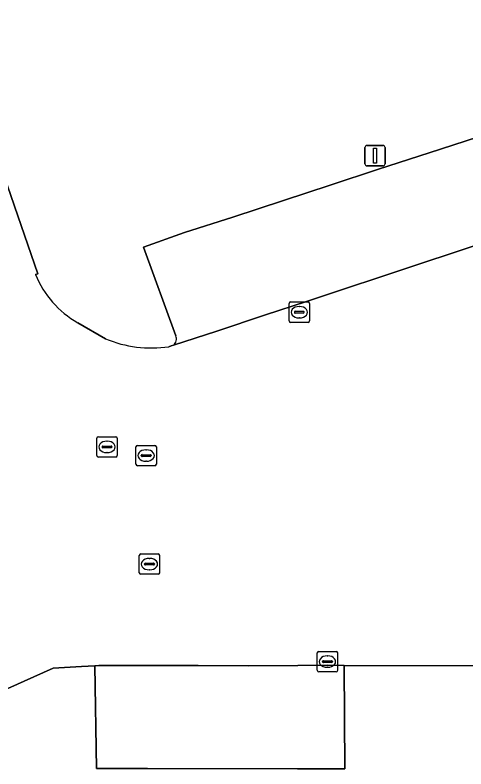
# Model space of a CAD drawing. Extents: x 161477 to 163040, y 383680 to 384871.
# Drawn here: x 162256.99 to 162279.09, y 384635.81 to 384672.75 of the extents above; entities that cross this region are included whole.
import ezdxf

# ---------------------------------------------------------------- set-up
doc = ezdxf.new("R2010")
doc.units = 0
for name, color, linetype in [('IMGEO_Groenvoorziening', 7, 'Continuous'), ('IMGEO_Kolk', 7, 'Continuous'), ('IMGEO_Lichtmast', 7, 'Continuous'), ('IMGEO_Parkeervlak_open', 7, 'Continuous'), ('IMGEO_Rijbaan_lokaal_open', 7, 'Continuous'), ('IMGEO_Rioolput', 7, 'Continuous')]:
    doc.layers.add(name, color=color, linetype=linetype)

msp = doc.modelspace()

# ---------------------------------------------------------------- linework, layer by layer
at = {"layer": 'IMGEO_Groenvoorziening'}
for points in [[(162264.867, 384657.037), (162263.287, 384661.381), (162265.289, 384662.104), (162267.66, 384662.844), (162270.147, 384663.661), (162272.439, 384664.424), (162274.803, 384665.201), (162277.295, 384665.997), (162279.663, 384666.769), (162282.063, 384667.558), (162284.412, 384668.349), (162286.794, 384669.13), (162289.16, 384669.93), (162294.086, 384671.531), (162296.396, 384672.307), (162298.894, 384673.125), (162301.327, 384673.898), (162305.497, 384675.232), (162306.708, 384671.55)], [(162255.781, 384666.748), (162258.11, 384660.065), (162257.998, 384660.037)], [(162260.065, 384657.677), (162261.423, 384656.888)], [(162264.529, 384656.502), (162264.65, 384656.541), (162264.754, 384656.575)], [(162315.057, 384641.431), (162312.554, 384641.447), (162309.973, 384641.44), (162307.489, 384641.44), (162305.062, 384641.447), (162299.892, 384641.456), (162297.306, 384641.449), (162295.305, 384641.451), (162295.303, 384640.855), (162295.083, 384640.862), (162284.519, 384640.866), (162282.371, 384640.854), (162281.013, 384640.853), (162273.114, 384640.876), (162273.158, 384635.807), (162270.833, 384635.819), (162263.484, 384635.831), (162260.986, 384635.828), (162260.902, 384640.857), (162260.255, 384640.821), (162258.86, 384640.744), (162255.673, 384639.329)]]:
    msp.add_lwpolyline(points, dxfattribs=at)
for centre, radius, start, end in [((162262.447, 384661.849), 4.804, 202.1556, 240.2712), ((162263.667, 384662.252), 5.814, 247.3008, 278.5309), ((162264.532, 384656.874), 0.372, 306.5517, 25.9602)]:
    msp.add_arc(centre, radius, start, end, dxfattribs=at)
at = {"layer": 'IMGEO_Kolk'}
for p, q in [((162270.423, 384657.766), (162270.423, 384658.618)), ((162270.498, 384658.692), (162271.35, 384658.692)), ((162271.424, 384658.618), (162271.424, 384657.766)), ((162270.682, 384658.186), (162270.682, 384658.198)), ((162270.725, 384658.235), (162271.123, 384658.235)), ((162270.911, 384658.472), (162270.936, 384658.472)), ((162271.166, 384658.198), (162271.166, 384658.186)), ((162271.12, 384658.149), (162270.722, 384658.149)), ((162270.934, 384657.912), (162270.909, 384657.912)), ((162271.35, 384657.692), (162270.498, 384657.692)), ((162262.916, 384650.74), (162262.916, 384651.592)), ((162262.991, 384651.666), (162263.843, 384651.666)), ((162263.917, 384651.592), (162263.917, 384650.74)), ((162263.175, 384651.16), (162263.175, 384651.172)), ((162263.218, 384651.209), (162263.616, 384651.209)), ((162263.404, 384651.446), (162263.429, 384651.446)), ((162263.659, 384651.172), (162263.659, 384651.16)), ((162263.613, 384651.123), (162263.215, 384651.123)), ((162263.427, 384650.886), (162263.402, 384650.886)), ((162263.843, 384650.666), (162262.991, 384650.666)), ((162263.078, 384645.42), (162263.078, 384646.272)), ((162263.153, 384646.346), (162264.005, 384646.346)), ((162263.566, 384646.126), (162263.591, 384646.126)), ((162264.079, 384646.272), (162264.079, 384645.42)), ((162263.337, 384645.84), (162263.337, 384645.852)), ((162263.775, 384645.803), (162263.377, 384645.803)), ((162263.38, 384645.889), (162263.778, 384645.889)), ((162263.821, 384645.852), (162263.821, 384645.84)), ((162264.005, 384645.346), (162263.153, 384645.346)), ((162263.589, 384645.566), (162263.564, 384645.566)), ((162271.877, 384641.568), (162272.729, 384641.568)), ((162271.802, 384640.642), (162271.802, 384641.494)), ((162272.29, 384641.348), (162272.315, 384641.348)), ((162272.803, 384641.494), (162272.803, 384640.642)), ((162272.061, 384641.062), (162272.061, 384641.074)), ((162272.499, 384641.025), (162272.101, 384641.025)), ((162272.104, 384641.111), (162272.502, 384641.111)), ((162272.545, 384641.074), (162272.545, 384641.062)), ((162272.729, 384640.568), (162271.877, 384640.568)), ((162272.313, 384640.788), (162272.288, 384640.788))]:
    msp.add_line(p, q, dxfattribs=at)
for points in [[(162270.423, 384657.766), (162270.423, 384658.618)], [(162270.498, 384658.692), (162271.35, 384658.692)], [(162271.424, 384658.618), (162271.424, 384657.766)], [(162271.35, 384657.692), (162270.498, 384657.692)], [(162262.916, 384650.74), (162262.916, 384651.592)], [(162262.991, 384651.666), (162263.843, 384651.666)], [(162263.917, 384651.592), (162263.917, 384650.74)], [(162263.843, 384650.666), (162262.991, 384650.666)], [(162263.078, 384645.42), (162263.078, 384646.272)], [(162263.153, 384646.346), (162264.005, 384646.346)], [(162264.079, 384646.272), (162264.079, 384645.42)], [(162264.005, 384645.346), (162263.153, 384645.346)], [(162271.877, 384641.568), (162272.729, 384641.568)], [(162271.802, 384640.642), (162271.802, 384641.494)], [(162272.803, 384641.494), (162272.803, 384640.642)], [(162272.729, 384640.568), (162271.877, 384640.568)]]:
    msp.add_lwpolyline(points, dxfattribs=at)
for centre, radius, start, end in [((162270.5, 384658.616), 0.0765, 91.552, 178.448), ((162270.5, 384658.616), 0.0765, 91.552, 178.448), ((162271.348, 384658.616), 0.0765, 1.552, 88.448), ((162271.348, 384658.616), 0.0765, 1.552, 88.448), ((162270.722, 384658.195), 0.0403, 85.8775, 175.7526), ((162270.719, 384658.185), 0.0366, 178.938, 274.7102), ((162271.123, 384658.192), 0.043, 264.8664, 352.4533), ((162271.127, 384658.197), 0.0386, 1.7309, 96.639), ((162270.5, 384657.768), 0.0765, 181.552, 268.448), ((162270.5, 384657.768), 0.0765, 181.552, 268.448), ((162271.348, 384657.768), 0.0765, 271.552, 358.448), ((162271.348, 384657.768), 0.0765, 271.552, 358.448), ((162262.993, 384651.59), 0.0765, 91.552, 178.448), ((162262.993, 384651.59), 0.0765, 91.552, 178.448), ((162263.841, 384651.59), 0.0765, 1.552, 88.448), ((162263.841, 384651.59), 0.0765, 1.552, 88.448), ((162263.215, 384651.169), 0.0403, 85.8775, 175.7526), ((162263.212, 384651.159), 0.0366, 178.938, 274.7102), ((162263.616, 384651.166), 0.043, 264.8664, 352.4533), ((162263.62, 384651.171), 0.0386, 1.7309, 96.639), ((162262.993, 384650.742), 0.0765, 181.552, 268.448), ((162262.993, 384650.742), 0.0765, 181.552, 268.448), ((162263.841, 384650.742), 0.0765, 271.552, 358.448), ((162263.841, 384650.742), 0.0765, 271.552, 358.448), ((162263.155, 384646.27), 0.0765, 91.552, 178.448), ((162263.155, 384646.27), 0.0765, 91.552, 178.448), ((162264.003, 384646.27), 0.0765, 1.552, 88.448), ((162264.003, 384646.27), 0.0765, 1.552, 88.448), ((162263.377, 384645.849), 0.0403, 85.8775, 175.7526), ((162263.374, 384645.839), 0.0366, 178.938, 274.7102), ((162263.778, 384645.846), 0.043, 264.8664, 352.4533), ((162263.782, 384645.851), 0.0386, 1.7309, 96.639), ((162263.155, 384645.422), 0.0765, 181.552, 268.448), ((162263.155, 384645.422), 0.0765, 181.552, 268.448), ((162264.003, 384645.422), 0.0765, 271.552, 358.448), ((162264.003, 384645.422), 0.0765, 271.552, 358.448), ((162271.879, 384641.492), 0.0765, 91.552, 178.448), ((162271.879, 384641.492), 0.0765, 91.552, 178.448), ((162272.727, 384641.492), 0.0765, 1.552, 88.448), ((162272.727, 384641.492), 0.0765, 1.552, 88.448), ((162272.101, 384641.071), 0.0403, 85.8775, 175.7526), ((162272.098, 384641.061), 0.0366, 178.938, 274.7102), ((162272.502, 384641.068), 0.043, 264.8664, 352.4533), ((162272.506, 384641.073), 0.0386, 1.7309, 96.639), ((162271.879, 384640.644), 0.0765, 181.552, 268.448), ((162271.879, 384640.644), 0.0765, 181.552, 268.448), ((162272.727, 384640.644), 0.0765, 271.552, 358.448), ((162272.727, 384640.644), 0.0765, 271.552, 358.448)]:
    msp.add_arc(centre, radius, start, end, dxfattribs=at)
for centre, major_axis, ratio, start_param, end_param in [((162270.91, 384658.192), (-0.387, 0.002), 0.722429, 4.712389, 7.853982), ((162270.935, 384658.192), (-0.39, 0.002), 0.717154, 1.570796, 4.712389), ((162263.403, 384651.166), (-0.387, 0.002), 0.722429, 4.712389, 7.853982), ((162263.428, 384651.166), (-0.39, 0.002), 0.717154, 1.570796, 4.712389), ((162263.565, 384645.846), (-0.387, 0.002), 0.722429, 4.712389, 7.853982), ((162263.59, 384645.846), (-0.39, 0.002), 0.717154, 1.570796, 4.712389), ((162272.289, 384641.068), (-0.387, 0.002), 0.722429, 4.712389, 7.853982), ((162272.314, 384641.068), (-0.39, 0.002), 0.717154, 1.570796, 4.712389)]:
    msp.add_ellipse(centre, major_axis=major_axis, ratio=ratio, start_param=start_param, end_param=end_param, dxfattribs=at)
at = {"layer": 'IMGEO_Lichtmast'}
for p, q in [((162274.238, 384666.363), (162275.028, 384666.363)), ((162275.028, 384666.363), (162274.238, 384666.363)), ((162274.138, 384665.463), (162274.138, 384666.263)), ((162274.138, 384666.263), (162274.138, 384665.463)), ((162275.128, 384666.263), (162275.128, 384665.463)), ((162275.128, 384665.463), (162275.128, 384666.263)), ((162275.028, 384665.363), (162274.238, 384665.363)), ((162274.238, 384665.363), (162275.028, 384665.363))]:
    msp.add_line(p, q, dxfattribs=at)
msp.add_lwpolyline([(162274.558, 384666.238), (162274.708, 384666.238), (162274.708, 384665.488), (162274.558, 384665.488), (162274.558, 384666.238)], dxfattribs=at)
for centre, start, end in [((162274.238, 384666.263), 90, 180), ((162274.238, 384666.263), 90, 180), ((162275.028, 384666.263), 0, 90), ((162275.028, 384666.263), 360, 90), ((162274.238, 384665.463), 180, 270), ((162274.238, 384665.463), 180, 270), ((162275.028, 384665.463), 270, 0), ((162275.028, 384665.463), 270, 0)]:
    msp.add_arc(centre, 0.1, start, end, dxfattribs=at)
at = {"layer": 'IMGEO_Parkeervlak_open'}
for points in [[(162306.708, 384671.55), (162305.497, 384675.232), (162301.327, 384673.898), (162298.894, 384673.125), (162296.396, 384672.307), (162294.086, 384671.531), (162289.16, 384669.93), (162286.794, 384669.13), (162284.412, 384668.349), (162282.063, 384667.558), (162279.663, 384666.769), (162277.295, 384665.997), (162274.803, 384665.201), (162272.439, 384664.424), (162270.147, 384663.661), (162267.66, 384662.844), (162265.289, 384662.104), (162263.287, 384661.381), (162264.867, 384657.037)], [(162264.754, 384656.575), (162266.876, 384657.261), (162269.262, 384658.062), (162271.27, 384658.712), (162271.57, 384658.822), (162276.482, 384660.454), (162278.901, 384661.254), (162281.283, 384662.027), (162286.04, 384663.6), (162288.432, 384664.396), (162290.175, 384664.96), (162290.827, 384665.191), (162293.218, 384665.966), (162295.596, 384666.77), (162297.995, 384667.561), (162300.428, 384668.366), (162302.851, 384669.172), (162305.289, 384669.965), (162308.013, 384670.827), (162307.97, 384670.925)]]:
    msp.add_lwpolyline(points, dxfattribs=at)
msp.add_lwpolyline([(162273.114, 384640.876), (162272.311, 384640.89), (162270.847, 384640.875), (162268.415, 384640.863), (162265.971, 384640.881), (162263.522, 384640.871), (162261.096, 384640.868), (162260.902, 384640.857), (162260.986, 384635.828), (162263.484, 384635.831), (162270.833, 384635.819), (162273.158, 384635.807)], close=True, dxfattribs=at)
msp.add_arc((162264.532, 384656.874), 0.372, 306.5517, 25.9602, dxfattribs=at)
at = {"layer": 'IMGEO_Rijbaan_lokaal_open'}
for points in [[(162257.998, 384660.037), (162258.11, 384660.065), (162255.781, 384666.748)], [(162281.283, 384662.027), (162278.901, 384661.254), (162276.482, 384660.454), (162271.57, 384658.822), (162271.27, 384658.712), (162269.262, 384658.062), (162266.876, 384657.261), (162264.754, 384656.575), (162264.65, 384656.541), (162264.529, 384656.502)], [(162261.423, 384656.888), (162260.065, 384657.677)], [(162255.673, 384639.329), (162258.86, 384640.744), (162260.255, 384640.821), (162260.902, 384640.857), (162261.096, 384640.868), (162263.522, 384640.871), (162265.971, 384640.881), (162268.415, 384640.863), (162270.847, 384640.875), (162272.311, 384640.89), (162273.114, 384640.876), (162281.013, 384640.853), (162282.371, 384640.854), (162284.519, 384640.866), (162295.083, 384640.862), (162295.303, 384640.855), (162295.305, 384641.451), (162297.306, 384641.449), (162299.892, 384641.456), (162305.062, 384641.447), (162307.489, 384641.44), (162309.973, 384641.44), (162312.554, 384641.447), (162315.057, 384641.431)]]:
    msp.add_lwpolyline(points, dxfattribs=at)
for centre, radius, start, end in [((162262.447, 384661.849), 4.804, 202.1556, 240.2712), ((162263.667, 384662.252), 5.814, 247.3008, 278.5309)]:
    msp.add_arc(centre, radius, start, end, dxfattribs=at)
at = {"layer": 'IMGEO_Rioolput'}
for p, q in [((162260.999, 384651.164), (162260.999, 384652.016)), ((162261.074, 384652.09), (162261.926, 384652.09)), ((162262, 384652.016), (162262, 384651.164)), ((162261.258, 384651.584), (162261.258, 384651.596)), ((162261.696, 384651.547), (162261.298, 384651.547)), ((162261.301, 384651.633), (162261.699, 384651.633)), ((162261.487, 384651.87), (162261.512, 384651.87)), ((162261.742, 384651.596), (162261.742, 384651.584)), ((162261.51, 384651.31), (162261.485, 384651.31)), ((162261.926, 384651.09), (162261.074, 384651.09))]:
    msp.add_line(p, q, dxfattribs=at)
for points in [[(162260.999, 384651.164), (162260.999, 384652.016)], [(162261.074, 384652.09), (162261.926, 384652.09)], [(162262, 384652.016), (162262, 384651.164)], [(162261.926, 384651.09), (162261.074, 384651.09)]]:
    msp.add_lwpolyline(points, dxfattribs=at)
for centre, radius, start, end in [((162261.076, 384652.014), 0.0765, 91.552, 178.448), ((162261.076, 384652.014), 0.0765, 91.552, 178.448), ((162261.924, 384652.014), 0.0765, 1.552, 88.448), ((162261.924, 384652.014), 0.0765, 1.552, 88.448), ((162261.298, 384651.593), 0.0403, 85.8775, 175.7526), ((162261.295, 384651.583), 0.0366, 178.938, 274.7102), ((162261.699, 384651.59), 0.043, 264.8664, 352.4533), ((162261.703, 384651.595), 0.0386, 1.7309, 96.639), ((162261.076, 384651.166), 0.0765, 181.552, 268.448), ((162261.076, 384651.166), 0.0765, 181.552, 268.448), ((162261.924, 384651.166), 0.0765, 271.552, 358.448), ((162261.924, 384651.166), 0.0765, 271.552, 358.448)]:
    msp.add_arc(centre, radius, start, end, dxfattribs=at)
for centre, major_axis, ratio, start_param, end_param in [((162261.486, 384651.59), (-0.387, 0.002), 0.722429, 4.712389, 7.853982), ((162261.511, 384651.59), (-0.39, 0.002), 0.717154, 1.570796, 4.712389)]:
    msp.add_ellipse(centre, major_axis=major_axis, ratio=ratio, start_param=start_param, end_param=end_param, dxfattribs=at)

doc.saveas('drawing.dxf')
